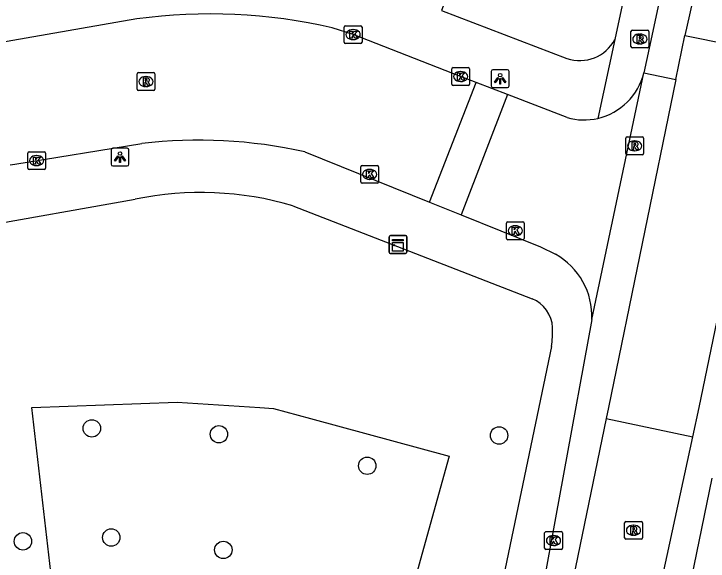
# Model space of a CAD drawing. Extents: x 162880 to 165536, y 384011 to 385179.
# Drawn here: x 164364.68 to 164403.72, y 384741.37 to 384772.1 of the extents above; entities that cross this region are included whole.
import ezdxf

# ---------------------------------------------------------------- set-up
doc = ezdxf.new("R2010")
doc.units = 0
for name, color, linetype in [('IMGEO_Boom', 7, 'Continuous'), ('IMGEO_Groenvoorziening', 7, 'Continuous'), ('IMGEO_Kast', 7, 'Continuous'), ('IMGEO_Kolk', 7, 'Continuous'), ('IMGEO_Lichtpunt', 7, 'Continuous'), ('IMGEO_Rijbaan_lokaal_gesloten', 7, 'Continuous'), ('IMGEO_Rijbaan_lokaal_open', 7, 'Continuous'), ('IMGEO_Rioolput', 7, 'Continuous'), ('IMGEO_Voetpad_open', 7, 'Continuous')]:
    doc.layers.add(name, color=color, linetype=linetype)

msp = doc.modelspace()

# ---------------------------------------------------------------- linework, layer by layer
at = {"layer": 'IMGEO_Boom'}
for centre in [(164369.068, 384748.824), (164376.21, 384748.496), (164391.966, 384748.426), (164384.549, 384746.724), (164365.194, 384742.481), (164370.158, 384742.697), (164376.46, 384742)]:
    msp.add_circle(centre, 0.489, dxfattribs=at)
at = {"layer": 'IMGEO_Groenvoorziening'}
msp.add_lwpolyline([(164366.908, 384739.659), (164366.883, 384739.784), (164365.7, 384750), (164373.863, 384750.305), (164378.504, 384750), (164379.28, 384749.949), (164381.362, 384749.383), (164389.156, 384747.264), (164387.534, 384741.406), (164385.982, 384735.799)], dxfattribs=at)
at = {"layer": 'IMGEO_Kast'}
for p, q in [((164385.78, 384758.725), (164385.78, 384759.566)), ((164385.78, 384759.566), (164385.78, 384758.725)), ((164385.855, 384759.65), (164386.696, 384759.65)), ((164386.696, 384759.65), (164385.855, 384759.65)), ((164386.78, 384759.575), (164386.78, 384758.734)), ((164386.78, 384758.734), (164386.78, 384759.575)), ((164386.705, 384758.65), (164385.864, 384758.65)), ((164385.864, 384758.65), (164386.705, 384758.65))]:
    msp.add_line(p, q, dxfattribs=at)
for points in [[(164385.975, 384759.44), (164386.575, 384759.44), (164386.575, 384759.355), (164385.975, 384759.355), (164385.975, 384759.44)], [(164385.975, 384759.265), (164386.575, 384759.265), (164386.575, 384758.776), (164385.975, 384758.776), (164385.975, 384759.265)]]:
    msp.add_lwpolyline(points, dxfattribs=at)
msp.add_circle((164386.059, 384759.114), 0.0377, dxfattribs=at)
for centre, start, end in [((164385.858, 384759.572), 92.4484, 184.2845), ((164385.858, 384759.572), 92.4484, 184.2845), ((164386.702, 384759.572), 2.4484, 94.2845), ((164386.702, 384759.572), 2.4484, 94.2845), ((164385.858, 384758.728), 182.4484, 274.2845), ((164385.858, 384758.728), 182.4484, 274.2845), ((164386.702, 384758.728), 272.4484, 4.2845), ((164386.702, 384758.728), 272.4484, 4.2845)]:
    msp.add_arc(centre, 0.0779, start, end, dxfattribs=at)
at = {"layer": 'IMGEO_Kolk'}
for p, q in [((164383.256, 384770.513), (164383.256, 384771.365)), ((164383.331, 384771.439), (164384.183, 384771.439)), ((164383.744, 384771.219), (164383.769, 384771.219)), ((164384.257, 384771.365), (164384.257, 384770.513)), ((164383.767, 384770.659), (164383.742, 384770.659)), ((164384.183, 384770.439), (164383.331, 384770.439)), ((164389.3, 384768.158), (164389.3, 384769.01)), ((164389.375, 384769.084), (164390.227, 384769.084)), ((164389.788, 384768.864), (164389.813, 384768.864)), ((164390.301, 384769.01), (164390.301, 384768.158)), ((164390.227, 384768.084), (164389.375, 384768.084)), ((164389.811, 384768.304), (164389.786, 384768.304)), ((164365.462, 384763.435), (164365.462, 384764.287)), ((164365.537, 384764.361), (164366.389, 384764.361)), ((164365.95, 384764.141), (164365.975, 384764.141)), ((164366.463, 384764.287), (164366.463, 384763.435)), ((164366.389, 384763.361), (164365.537, 384763.361)), ((164365.973, 384763.581), (164365.948, 384763.581)), ((164384.183, 384762.664), (164384.183, 384763.516)), ((164384.258, 384763.59), (164385.11, 384763.59)), ((164384.671, 384763.37), (164384.696, 384763.37)), ((164385.184, 384763.516), (164385.184, 384762.664)), ((164385.11, 384762.59), (164384.258, 384762.59)), ((164384.694, 384762.81), (164384.669, 384762.81)), ((164392.374, 384759.495), (164392.374, 384760.347)), ((164392.449, 384760.421), (164393.301, 384760.421)), ((164392.862, 384760.201), (164392.887, 384760.201)), ((164393.375, 384760.347), (164393.375, 384759.495)), ((164393.301, 384759.421), (164392.449, 384759.421)), ((164392.885, 384759.641), (164392.86, 384759.641)), ((164394.523, 384742.1), (164394.523, 384742.952)), ((164394.598, 384743.026), (164395.45, 384743.026)), ((164395.524, 384742.952), (164395.524, 384742.1)), ((164395.011, 384742.806), (164395.036, 384742.806)), ((164395.034, 384742.246), (164395.009, 384742.246)), ((164395.45, 384742.026), (164394.598, 384742.026))]:
    msp.add_line(p, q, dxfattribs=at)
for points in [[(164383.256, 384770.513), (164383.256, 384771.365)], [(164383.331, 384771.439), (164384.183, 384771.439)], [(164383.577, 384771.139), (164383.7, 384771.139), (164383.7, 384770.988), (164383.83, 384771.139), (164383.994, 384771.139), (164383.848, 384770.988), (164384.001, 384770.739), (164383.849, 384770.739), (164383.764, 384770.903), (164383.7, 384770.836), (164383.7, 384770.739), (164383.577, 384770.739), (164383.577, 384771.139)], [(164384.257, 384771.365), (164384.257, 384770.513)], [(164384.183, 384770.439), (164383.331, 384770.439)], [(164389.3, 384768.158), (164389.3, 384769.01)], [(164389.375, 384769.084), (164390.227, 384769.084)], [(164389.621, 384768.784), (164389.744, 384768.784), (164389.744, 384768.633), (164389.874, 384768.784), (164390.038, 384768.784), (164389.892, 384768.633), (164390.045, 384768.384), (164389.893, 384768.384), (164389.808, 384768.548), (164389.744, 384768.481), (164389.744, 384768.384), (164389.621, 384768.384), (164389.621, 384768.784)], [(164390.301, 384769.01), (164390.301, 384768.158)], [(164390.227, 384768.084), (164389.375, 384768.084)], [(164365.462, 384763.435), (164365.462, 384764.287)], [(164365.537, 384764.361), (164366.389, 384764.361)], [(164365.783, 384764.061), (164365.906, 384764.061), (164365.906, 384763.91), (164366.036, 384764.061), (164366.2, 384764.061), (164366.054, 384763.91), (164366.207, 384763.661), (164366.055, 384763.661), (164365.97, 384763.825), (164365.906, 384763.758), (164365.906, 384763.661), (164365.783, 384763.661), (164365.783, 384764.061)], [(164366.463, 384764.287), (164366.463, 384763.435)], [(164366.389, 384763.361), (164365.537, 384763.361)], [(164384.183, 384762.664), (164384.183, 384763.516)], [(164384.258, 384763.59), (164385.11, 384763.59)], [(164384.504, 384763.29), (164384.627, 384763.29), (164384.627, 384763.139), (164384.757, 384763.29), (164384.921, 384763.29), (164384.775, 384763.139), (164384.928, 384762.89), (164384.776, 384762.89), (164384.691, 384763.054), (164384.627, 384762.987), (164384.627, 384762.89), (164384.504, 384762.89), (164384.504, 384763.29)], [(164385.184, 384763.516), (164385.184, 384762.664)], [(164385.11, 384762.59), (164384.258, 384762.59)], [(164392.374, 384759.495), (164392.374, 384760.347)], [(164392.449, 384760.421), (164393.301, 384760.421)], [(164392.695, 384760.121), (164392.818, 384760.121), (164392.818, 384759.97), (164392.948, 384760.121), (164393.112, 384760.121), (164392.966, 384759.97), (164393.119, 384759.721), (164392.967, 384759.721), (164392.882, 384759.885), (164392.818, 384759.818), (164392.818, 384759.721), (164392.695, 384759.721), (164392.695, 384760.121)], [(164393.375, 384760.347), (164393.375, 384759.495)], [(164393.301, 384759.421), (164392.449, 384759.421)], [(164394.523, 384742.1), (164394.523, 384742.952)], [(164394.598, 384743.026), (164395.45, 384743.026)], [(164395.524, 384742.952), (164395.524, 384742.1)], [(164394.844, 384742.726), (164394.967, 384742.726), (164394.967, 384742.575), (164395.097, 384742.726), (164395.261, 384742.726), (164395.115, 384742.575), (164395.268, 384742.326), (164395.116, 384742.326), (164395.031, 384742.49), (164394.967, 384742.423), (164394.967, 384742.326), (164394.844, 384742.326), (164394.844, 384742.726)], [(164395.45, 384742.026), (164394.598, 384742.026)]]:
    msp.add_lwpolyline(points, dxfattribs=at)
for centre, start, end in [((164383.333, 384771.363), 91.552, 178.448), ((164383.333, 384771.363), 91.552, 178.448), ((164384.181, 384771.363), 1.552, 88.448), ((164384.181, 384771.363), 1.552, 88.448), ((164383.333, 384770.515), 181.552, 268.448), ((164383.333, 384770.515), 181.552, 268.448), ((164384.181, 384770.515), 271.552, 358.448), ((164384.181, 384770.515), 271.552, 358.448), ((164389.377, 384769.008), 91.552, 178.448), ((164389.377, 384769.008), 91.552, 178.448), ((164390.225, 384769.008), 1.552, 88.448), ((164390.225, 384769.008), 1.552, 88.448), ((164389.377, 384768.16), 181.552, 268.448), ((164389.377, 384768.16), 181.552, 268.448), ((164390.225, 384768.16), 271.552, 358.448), ((164390.225, 384768.16), 271.552, 358.448), ((164365.539, 384764.285), 91.552, 178.448), ((164365.539, 384764.285), 91.552, 178.448), ((164366.387, 384764.285), 1.552, 88.448), ((164366.387, 384764.285), 1.552, 88.448), ((164365.539, 384763.437), 181.552, 268.448), ((164365.539, 384763.437), 181.552, 268.448), ((164366.387, 384763.437), 271.552, 358.448), ((164366.387, 384763.437), 271.552, 358.448), ((164384.26, 384763.514), 91.552, 178.448), ((164384.26, 384763.514), 91.552, 178.448), ((164385.108, 384763.514), 1.552, 88.448), ((164385.108, 384763.514), 1.552, 88.448), ((164384.26, 384762.666), 181.552, 268.448), ((164384.26, 384762.666), 181.552, 268.448), ((164385.108, 384762.666), 271.552, 358.448), ((164385.108, 384762.666), 271.552, 358.448), ((164392.451, 384760.345), 91.552, 178.448), ((164392.451, 384760.345), 91.552, 178.448), ((164393.299, 384760.345), 1.552, 88.448), ((164393.299, 384760.345), 1.552, 88.448), ((164392.451, 384759.497), 181.552, 268.448), ((164392.451, 384759.497), 181.552, 268.448), ((164393.299, 384759.497), 271.552, 358.448), ((164393.299, 384759.497), 271.552, 358.448), ((164394.6, 384742.95), 91.552, 178.448), ((164394.6, 384742.95), 91.552, 178.448), ((164395.448, 384742.95), 1.552, 88.448), ((164395.448, 384742.95), 1.552, 88.448), ((164394.6, 384742.102), 181.552, 268.448), ((164394.6, 384742.102), 181.552, 268.448), ((164395.448, 384742.102), 271.552, 358.448), ((164395.448, 384742.102), 271.552, 358.448)]:
    msp.add_arc(centre, 0.0765, start, end, dxfattribs=at)
for centre, major_axis, ratio, start_param, end_param in [((164383.743, 384770.939), (-0.387, 0.002), 0.722429, 4.712389, 7.853982), ((164383.768, 384770.939), (-0.39, 0.002), 0.717154, 1.570796, 4.712389), ((164389.787, 384768.584), (-0.387, 0.002), 0.722429, 4.712389, 7.853982), ((164389.812, 384768.584), (-0.39, 0.002), 0.717154, 1.570796, 4.712389), ((164365.949, 384763.861), (-0.387, 0.002), 0.722429, 4.712389, 7.853982), ((164365.974, 384763.861), (-0.39, 0.002), 0.717154, 1.570796, 4.712389), ((164384.67, 384763.09), (-0.387, 0.002), 0.722429, 4.712389, 7.853982), ((164384.695, 384763.09), (-0.39, 0.002), 0.717154, 1.570796, 4.712389), ((164392.861, 384759.921), (-0.387, 0.002), 0.722429, 4.712389, 7.853982), ((164392.886, 384759.921), (-0.39, 0.002), 0.717154, 1.570796, 4.712389), ((164395.01, 384742.526), (-0.387, 0.002), 0.722429, 4.712389, 7.853982), ((164395.035, 384742.526), (-0.39, 0.002), 0.717154, 1.570796, 4.712389)]:
    msp.add_ellipse(centre, major_axis=major_axis, ratio=ratio, start_param=start_param, end_param=end_param, dxfattribs=at)
at = {"layer": 'IMGEO_Lichtpunt'}
for p, q in [((164391.526, 384768.865), (164391.526, 384768.058)), ((164391.526, 384768.865), (164391.526, 384768.058)), ((164392.428, 384768.96), (164391.62, 384768.96)), ((164392.428, 384768.96), (164391.62, 384768.96)), ((164392.522, 384768.058), (164392.522, 384768.865)), ((164392.522, 384768.058), (164392.522, 384768.865)), ((164391.62, 384767.964), (164392.428, 384767.964)), ((164391.62, 384767.964), (164392.428, 384767.964)), ((164370.153, 384764.463), (164370.153, 384763.656)), ((164370.153, 384764.463), (164370.153, 384763.656)), ((164371.055, 384764.558), (164370.247, 384764.558)), ((164371.055, 384764.558), (164370.247, 384764.558)), ((164371.149, 384763.656), (164371.149, 384764.463)), ((164371.149, 384763.656), (164371.149, 384764.463)), ((164370.247, 384763.562), (164371.055, 384763.562)), ((164370.247, 384763.562), (164371.055, 384763.562))]:
    msp.add_line(p, q, dxfattribs=at)
for points in [[(164391.9, 384768.529), (164391.939, 384768.501), (164391.751, 384768.239), (164391.713, 384768.266), (164391.9, 384768.529)], [(164392.002, 384768.481), (164392.049, 384768.481), (164392.049, 384768.159), (164392.002, 384768.159), (164392.002, 384768.481)], [(164392.112, 384768.501), (164392.15, 384768.528), (164392.337, 384768.266), (164392.298, 384768.238), (164392.112, 384768.501)], [(164370.527, 384764.127), (164370.566, 384764.099), (164370.378, 384763.837), (164370.34, 384763.864), (164370.527, 384764.127)], [(164370.629, 384764.079), (164370.676, 384764.079), (164370.676, 384763.757), (164370.629, 384763.757), (164370.629, 384764.079)], [(164370.739, 384764.099), (164370.777, 384764.126), (164370.964, 384763.864), (164370.925, 384763.836), (164370.739, 384764.099)]]:
    msp.add_lwpolyline(points, dxfattribs=at)
for centre in [(164392.025, 384768.663), (164370.652, 384764.261)]:
    msp.add_circle(centre, 0.0994, dxfattribs=at)
for centre, start, end in [((164391.62, 384768.865), 90, 180), ((164391.62, 384768.865), 90, 180), ((164392.428, 384768.865), 0, 90), ((164392.428, 384768.865), 0, 90), ((164391.62, 384768.058), 180, 270), ((164391.62, 384768.058), 180, 270), ((164392.428, 384768.058), 270, 0), ((164392.428, 384768.058), 270, 360), ((164370.247, 384764.463), 90, 180), ((164370.247, 384764.463), 90, 180), ((164371.055, 384764.463), 0, 90), ((164371.055, 384764.463), 0, 90), ((164370.247, 384763.656), 180, 270), ((164370.247, 384763.656), 180, 270), ((164371.055, 384763.656), 270, 0), ((164371.055, 384763.656), 270, 360)]:
    msp.add_arc(centre, 0.0946, start, end, dxfattribs=at)
at = {"layer": 'IMGEO_Rijbaan_lokaal_gesloten'}
for points in [[(164445.025, 384870.196), (164435.252, 384852.178), (164430.361, 384843.091), (164425.703, 384834.781), (164419.027, 384821.81), (164415.456, 384814.509), (164412.584, 384807.324), (164410.1, 384800.062), (164405.946, 384786.587), (164402.402, 384770.896)], [(164409.782, 384804.552), (164405.514, 384790.878), (164402.951, 384781.457), (164401.848, 384776.91), (164400.398, 384770.173), (164400.104, 384768.794)], [(164371.601, 384771.819), (164361.498, 384770.071), (164346.209, 384767.398), (164324.914, 384763.697), (164289.347, 384757.489), (164279.535, 384755.77)], [(164390.667, 384768.256), (164389.801, 384768.583), (164383.757, 384770.938), (164382.584, 384771.324)], [(164401.893, 384768.418), (164402.402, 384770.896)], [(164402.402, 384770.896), (164407.326, 384769.894)], [(164402.862, 384748.351), (164403.204, 384750), (164407.326, 384769.894)], [(164397.186, 384754.944), (164400.104, 384768.794)], [(164400.104, 384768.794), (164401.893, 384768.418)], [(164401.893, 384768.418), (164398.109, 384750), (164397.98, 384749.37)], [(164364.484, 384763.619), (164364.744, 384763.664), (164371.872, 384764.823)], [(164381.039, 384764.347), (164388.043, 384761.532)], [(164397.186, 384754.944), (164393.994, 384737.568), (164391.963, 384727.781), (164390.233, 384720.25), (164387.079, 384708.144), (164383.077, 384694.337), (164382.886, 384693.677)], [(164397.98, 384749.37), (164392.706, 384723.789), (164389.601, 384711.984), (164386.419, 384700.335), (164384.526, 384693.869), (164384.168, 384692.646), (164381.062, 384683.249), (164380.274, 384680.965)], [(164397.98, 384749.37), (164402.862, 384748.351)], [(164345.808, 384577.539), (164348.451, 384582.542), (164357.854, 384600.926), (164371.904, 384641.543), (164385.333, 384680.686), (164387.739, 384687.753), (164389.076, 384692.416), (164392.862, 384705.616), (164396.898, 384720.839), (164402.862, 384748.351)], [(164371.683, 384636.478), (164378.046, 384654.783), (164386.545, 384678.76), (164390.748, 384691.883), (164392.79, 384698.26), (164398.329, 384718.554), (164402.931, 384741.104), (164403.947, 384746.037)]]:
    msp.add_lwpolyline(points, dxfattribs=at)
for centre, radius, start, end in [((164375.724, 384741.203), 30.893, 77.1695, 97.6693), ((164375.071, 384737.925), 27.087, 77.2722, 96.7829)]:
    msp.add_arc(centre, radius, start, end, dxfattribs=at)
at = {"layer": 'IMGEO_Rijbaan_lokaal_open'}
for points in [[(164388.043, 384761.532), (164390.667, 384768.256)], [(164392.437, 384767.579), (164390.667, 384768.256)], [(164392.437, 384767.579), (164389.835, 384760.812)], [(164395.787, 384766.278), (164392.437, 384767.579)], [(164388.043, 384761.532), (164389.835, 384760.812)], [(164389.835, 384760.812), (164394.286, 384759.023), (164395.137, 384758.602)]]:
    msp.add_lwpolyline(points, dxfattribs=at)
for centre, radius, start, end in [((164396.734, 384769.614), 3.468, 283.0781, 346.3204), ((164396.734, 384769.611), 3.465, 254.1319, 283.0899), ((164393.16, 384755.092), 4.029, 357.9011, 60.6089)]:
    msp.add_arc(centre, radius, start, end, dxfattribs=at)
at = {"layer": 'IMGEO_Rioolput'}
for p, q in [((164399.378, 384770.266), (164399.378, 384771.118)), ((164399.453, 384771.192), (164400.305, 384771.192)), ((164400.379, 384771.118), (164400.379, 384770.266)), ((164399.866, 384770.972), (164399.891, 384770.972)), ((164399.889, 384770.412), (164399.864, 384770.412)), ((164400.305, 384770.192), (164399.453, 384770.192)), ((164371.607, 384767.875), (164371.607, 384768.727)), ((164371.682, 384768.801), (164372.534, 384768.801)), ((164372.608, 384768.727), (164372.608, 384767.875)), ((164372.095, 384768.581), (164372.12, 384768.581)), ((164372.118, 384768.021), (164372.093, 384768.021)), ((164372.534, 384767.801), (164371.682, 384767.801)), ((164399.083, 384764.266), (164399.083, 384765.118)), ((164399.158, 384765.192), (164400.01, 384765.192)), ((164399.571, 384764.972), (164399.596, 384764.972)), ((164400.084, 384765.118), (164400.084, 384764.266)), ((164400.01, 384764.192), (164399.158, 384764.192)), ((164399.594, 384764.412), (164399.569, 384764.412)), ((164399.02, 384742.676), (164399.02, 384743.528)), ((164399.095, 384743.602), (164399.947, 384743.602)), ((164399.508, 384743.382), (164399.533, 384743.382)), ((164400.021, 384743.528), (164400.021, 384742.676)), ((164399.947, 384742.602), (164399.095, 384742.602)), ((164399.531, 384742.822), (164399.506, 384742.822))]:
    msp.add_line(p, q, dxfattribs=at)
for points in [[(164399.378, 384770.266), (164399.378, 384771.118)], [(164399.453, 384771.192), (164400.305, 384771.192)], [(164400.379, 384771.118), (164400.379, 384770.266)], [(164399.967, 384770.89), (164399.715, 384770.892), (164399.715, 384770.492)], [(164399.893, 384770.811), (164399.839, 384770.811), (164399.839, 384770.73)], [(164399.839, 384770.73), (164399.891, 384770.73)], [(164399.715, 384770.492), (164399.839, 384770.492), (164399.839, 384770.654), (164399.85, 384770.654)], [(164399.897, 384770.625), (164399.968, 384770.492), (164400.108, 384770.492), (164400.043, 384770.618)], [(164400.305, 384770.192), (164399.453, 384770.192)], [(164371.607, 384767.875), (164371.607, 384768.727)], [(164371.682, 384768.801), (164372.534, 384768.801)], [(164372.608, 384768.727), (164372.608, 384767.875)], [(164372.196, 384768.499), (164371.944, 384768.501), (164371.944, 384768.101)], [(164372.122, 384768.42), (164372.068, 384768.42), (164372.068, 384768.339)], [(164372.068, 384768.339), (164372.12, 384768.339)], [(164371.944, 384768.101), (164372.068, 384768.101), (164372.068, 384768.263), (164372.079, 384768.263)], [(164372.126, 384768.234), (164372.197, 384768.101), (164372.337, 384768.101), (164372.272, 384768.227)], [(164372.534, 384767.801), (164371.682, 384767.801)], [(164399.083, 384764.266), (164399.083, 384765.118)], [(164399.158, 384765.192), (164400.01, 384765.192)], [(164399.672, 384764.89), (164399.42, 384764.892), (164399.42, 384764.492)], [(164399.598, 384764.811), (164399.544, 384764.811), (164399.544, 384764.73)], [(164400.084, 384765.118), (164400.084, 384764.266)], [(164399.42, 384764.492), (164399.544, 384764.492), (164399.544, 384764.654), (164399.555, 384764.654)], [(164399.544, 384764.73), (164399.596, 384764.73)], [(164399.602, 384764.625), (164399.673, 384764.492), (164399.813, 384764.492), (164399.748, 384764.618)], [(164400.01, 384764.192), (164399.158, 384764.192)], [(164399.02, 384742.676), (164399.02, 384743.528)], [(164399.095, 384743.602), (164399.947, 384743.602)], [(164400.021, 384743.528), (164400.021, 384742.676)], [(164399.609, 384743.3), (164399.357, 384743.302), (164399.357, 384742.902)], [(164399.357, 384742.902), (164399.481, 384742.902), (164399.481, 384743.064), (164399.492, 384743.064)], [(164399.535, 384743.221), (164399.481, 384743.221), (164399.481, 384743.14)], [(164399.481, 384743.14), (164399.533, 384743.14)], [(164399.539, 384743.035), (164399.61, 384742.902), (164399.75, 384742.902), (164399.685, 384743.028)], [(164399.947, 384742.602), (164399.095, 384742.602)]]:
    msp.add_lwpolyline(points, dxfattribs=at)
for centre, radius, start, end in [((164399.455, 384771.116), 0.0765, 91.552, 178.448), ((164399.455, 384771.116), 0.0765, 91.552, 178.448), ((164400.303, 384771.116), 0.0765, 1.552, 88.448), ((164400.303, 384771.116), 0.0765, 1.552, 88.448), ((164399.875, 384770.919), 0.19, 274.7715, 282.9687), ((164399.899, 384770.715), 0.0964, 77.0061, 93.1865), ((164399.913, 384770.772), 0.0378, 276.6634, 79.6772), ((164399.966, 384770.78), 0.109, 350.3612, 89.416), ((164399.964, 384770.78), 0.112, 277.5842, 350.9817), ((164399.948, 384770.565), 0.108, 29.5134, 73.7905), ((164399.849, 384770.601), 0.0533, 26.0293, 88.6989), ((164399.455, 384770.268), 0.0765, 181.552, 268.448), ((164399.455, 384770.268), 0.0765, 181.552, 268.448), ((164400.303, 384770.268), 0.0765, 271.552, 358.448), ((164400.303, 384770.268), 0.0765, 271.552, 358.448), ((164371.684, 384768.725), 0.0765, 91.552, 178.448), ((164371.684, 384768.725), 0.0765, 91.552, 178.448), ((164372.532, 384768.725), 0.0765, 1.552, 88.448), ((164372.532, 384768.725), 0.0765, 1.552, 88.448), ((164372.104, 384768.528), 0.19, 274.7715, 282.9687), ((164372.128, 384768.324), 0.0964, 77.0061, 93.1865), ((164372.142, 384768.381), 0.0378, 276.6634, 79.6772), ((164372.195, 384768.389), 0.109, 350.3612, 89.416), ((164372.193, 384768.389), 0.112, 277.5842, 350.9817), ((164372.078, 384768.21), 0.0533, 26.0293, 88.6989), ((164372.177, 384768.174), 0.108, 29.5134, 73.7905), ((164371.684, 384767.877), 0.0765, 181.552, 268.448), ((164371.684, 384767.877), 0.0765, 181.552, 268.448), ((164372.532, 384767.877), 0.0765, 271.552, 358.448), ((164372.532, 384767.877), 0.0765, 271.552, 358.448), ((164399.16, 384765.116), 0.0765, 91.552, 178.448), ((164399.16, 384765.116), 0.0765, 91.552, 178.448), ((164399.604, 384764.715), 0.0964, 77.0061, 93.1865), ((164399.618, 384764.772), 0.0378, 276.6634, 79.6772), ((164399.671, 384764.78), 0.109, 350.3612, 89.416), ((164400.008, 384765.116), 0.0765, 1.552, 88.448), ((164400.008, 384765.116), 0.0765, 1.552, 88.448), ((164399.554, 384764.601), 0.0533, 26.0293, 88.6989), ((164399.58, 384764.919), 0.19, 274.7715, 282.9687), ((164399.669, 384764.78), 0.112, 277.5842, 350.9817), ((164399.653, 384764.565), 0.108, 29.5134, 73.7905), ((164399.16, 384764.268), 0.0765, 181.552, 268.448), ((164399.16, 384764.268), 0.0765, 181.552, 268.448), ((164400.008, 384764.268), 0.0765, 271.552, 358.448), ((164400.008, 384764.268), 0.0765, 271.552, 358.448), ((164399.097, 384743.526), 0.0765, 91.552, 178.448), ((164399.097, 384743.526), 0.0765, 91.552, 178.448), ((164399.945, 384743.526), 0.0765, 1.552, 88.448), ((164399.945, 384743.526), 0.0765, 1.552, 88.448), ((164399.491, 384743.011), 0.0533, 26.0293, 88.6989), ((164399.517, 384743.329), 0.19, 274.7715, 282.9687), ((164399.541, 384743.125), 0.0964, 77.0061, 93.1865), ((164399.555, 384743.182), 0.0378, 276.6634, 79.6772), ((164399.608, 384743.19), 0.109, 350.3612, 89.416), ((164399.606, 384743.19), 0.112, 277.5842, 350.9817), ((164399.59, 384742.975), 0.108, 29.5134, 73.7905), ((164399.097, 384742.678), 0.0765, 181.552, 268.448), ((164399.097, 384742.678), 0.0765, 181.552, 268.448), ((164399.945, 384742.678), 0.0765, 271.552, 358.448), ((164399.945, 384742.678), 0.0765, 271.552, 358.448)]:
    msp.add_arc(centre, radius, start, end, dxfattribs=at)
for centre, major_axis, ratio, start_param, end_param in [((164399.865, 384770.692), (-0.387, 0.002), 0.722429, 4.712389, 7.853982), ((164399.89, 384770.692), (-0.39, 0.002), 0.717154, 1.570796, 4.712389), ((164372.094, 384768.301), (-0.387, 0.002), 0.722429, 4.712389, 7.853982), ((164372.119, 384768.301), (-0.39, 0.002), 0.717154, 1.570796, 4.712389), ((164399.57, 384764.692), (-0.387, 0.002), 0.722429, 4.712389, 7.853982), ((164399.595, 384764.692), (-0.39, 0.002), 0.717154, 1.570796, 4.712389), ((164399.507, 384743.102), (-0.387, 0.002), 0.722429, 4.712389, 7.853982), ((164399.532, 384743.102), (-0.39, 0.002), 0.717154, 1.570796, 4.712389)]:
    msp.add_ellipse(centre, major_axis=major_axis, ratio=ratio, start_param=start_param, end_param=end_param, dxfattribs=at)
at = {"layer": 'IMGEO_Voetpad_open'}
for points in [[(164400.116, 384778.376), (164381.721, 384775.176), (164381.683, 384775.043), (164387.485, 384772.786), (164387.803, 384773.623), (164389.049, 384773.128), (164388.73, 384772.297), (164395.78, 384769.605)], [(164400.116, 384778.376), (164398.473, 384770.661)], [(164398.473, 384770.661), (164397.519, 384766.236)], [(164362.401, 384760.083), (164371.502, 384761.692)], [(164380.376, 384761.331), (164393.818, 384756.098)], [(164394.902, 384753.414), (164388.345, 384722.022), (164385.071, 384709.401), (164380.967, 384695.052)]]:
    msp.add_lwpolyline(points, dxfattribs=at)
for centre, radius, start, end in [((164396.502, 384771.726), 2.241, 251.2131, 331.6099), ((164375.209, 384743.558), 18.509, 73.7889, 101.5521), ((164393.146, 384754.398), 1.828, 2.7216, 68.4411), ((164389.834, 384754.283), 5.142, 350.2694, 2.2516)]:
    msp.add_arc(centre, radius, start, end, dxfattribs=at)

doc.saveas('drawing.dxf')
